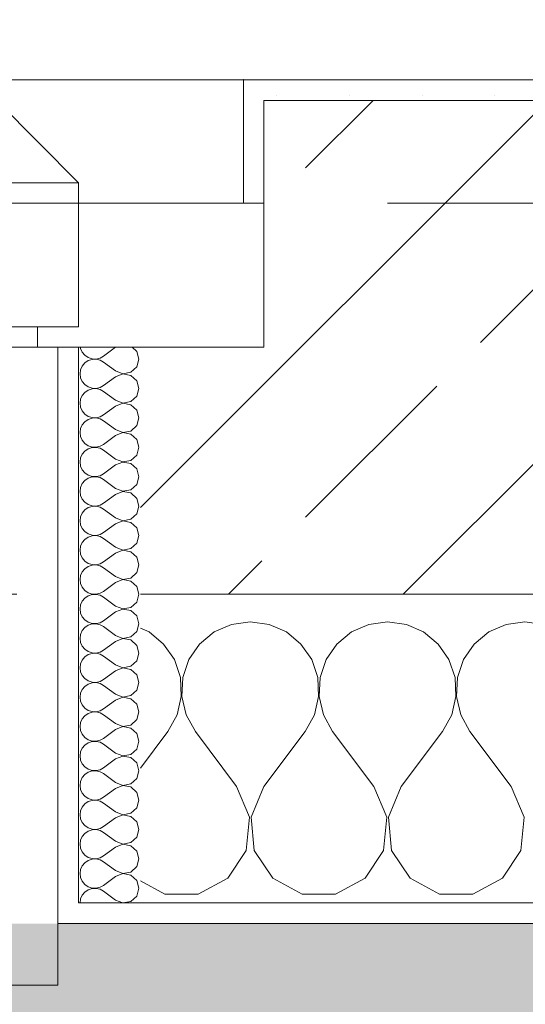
# Model space of a CAD drawing. Header units: metres. Extents: x -4 to 99, y -11 to 17.
# Tile 489 of 656: x 50.221 to 50.467, y -0.194 to 0.284. Entities that reach past the tile are written whole.
import ezdxf

# ---------------------------------------------------------------- set-up
doc = ezdxf.new("R2010")
doc.units = ezdxf.units.M
doc.header["$MEASUREMENT"] = 0
doc.linetypes.add('Strichlinie eng', pattern=[0.115, 0.075, -0.04])
doc.linetypes.add('Untersicht', pattern=[0.1, 0.075, -0.025])
for name, color, linetype in [('152 - Bemaßung_ Beschriftung.Ausbau', 7, 'Continuous'), ('302 - Elemente.Schraffur', 7, 'Continuous'), ('603 - Struktur.Bodenplatte_ Decke Roh', 7, 'Continuous'), ('604 - Struktur.Wand Aussen', 7, 'Continuous'), ('650 - Abdeckung.Fußboden Aufbau', 7, 'Continuous'), ('653 - Abdeckung.TB Verkofferung', 7, 'Continuous')]:
    doc.layers.add(name, color=color, linetype=linetype)
doc.styles.add('ERSTELLTER_STIL_2', font='txt')
doc.dimstyles.new('ERSTELLTER_STIL__1', dxfattribs={"dimtxt": 0.1, "dimasz": 0.0532, "dimexe": 0.18, "dimexo": 0.0625, "dimgap": 0, "dimtad": 1, "dimzin": 0, "dimdsep": 46, "dimtxsty": 'ERSTELLTER_STIL_2', "dimblk": 'ARROWHEAD_2', "dimblk1": 'ARROWHEAD_2', "dimblk2": 'ARROWHEAD_2', "dimcen": 0.09, "dimse1": 1, "dimse2": 1, "dimclrd": 7, "dimclre": 7, "dimclrt": 7, "dimazin": 0, "dimtfac": 1, "dimtdec": 4, "dimtmove": 0, "dimatfit": 3, "dimfxl": 1, "dimtolj": 1, "dimtzin": 0, "dimarcsym": 0})
doc.dimstyles.new('ERSTELLTER_STIL__2', dxfattribs={"dimtxt": 0.1, "dimasz": 0.0532, "dimexe": 0.18, "dimexo": 0.0625, "dimgap": 0, "dimtad": 1, "dimtih": 1, "dimtoh": 1, "dimzin": 0, "dimdsep": 46, "dimtxsty": 'ERSTELLTER_STIL_2', "dimblk": 'ARROWHEAD_2', "dimblk1": 'ARROWHEAD_2', "dimblk2": 'ARROWHEAD_2', "dimcen": 0.09, "dimse1": 1, "dimse2": 1, "dimclrd": 7, "dimclre": 7, "dimclrt": 7, "dimazin": 0, "dimtfac": 1, "dimtdec": 4, "dimtmove": 0, "dimatfit": 3, "dimfxl": 1, "dimtolj": 1, "dimtzin": 0, "dimarcsym": 0})
doc.dimstyles.new('ERSTELLTER_STIL__4', dxfattribs={"dimtxt": 0.1, "dimasz": 0.0532, "dimexe": 0.18, "dimexo": 0.0625, "dimgap": 0, "dimtad": 1, "dimzin": 0, "dimdsep": 46, "dimtxsty": 'ERSTELLTER_STIL_2', "dimblk": 'ARROWHEAD_2', "dimblk1": 'ARROWHEAD_2', "dimblk2": 'ARROWHEAD_2', "dimcen": 0.09, "dimse1": 1, "dimse2": 1, "dimclrd": 7, "dimclre": 7, "dimclrt": 7, "dimazin": 0, "dimtfac": 1, "dimtdec": 4, "dimtmove": 2, "dimatfit": 3, "dimfxl": 1, "dimtolj": 1, "dimtzin": 0, "dimarcsym": 0})
pattern_1 = [(0, (0, 0), (0, 0.08660254), [0, -0.05]), (0, (0.025, 0.0433), (0, 0.08660254), [0, -0.05])]
pattern_2 = [(45, (0, 0), (-0.01767767, 0.01767767), [0, -0.025])]

# ---------------------------------------------------------------- blocks, each defined once
blk = doc.blocks.new('*X99')
at = {"layer": '604 - Struktur.Wand Aussen', "color": 7, "linetype": 'Continuous', "lineweight": 5}
for p, q in [((50.33333, -0.00833), (50.32422, -0.0096)), ((50.34244, -0.0096), (50.33333, -0.00833)), ((50.4, -0.00833), (50.39089, -0.0096)), ((50.40911, -0.0096), (50.4, -0.00833)), ((50.46667, -0.00833), (50.45756, -0.0096)), ((50.47578, -0.0096), (50.46667, -0.00833)), ((50.28419, -0.01331), (50.27999, -0.01146)), ((50.29127, -0.01918), (50.28419, -0.01331)), ((50.31581, -0.01331), (50.30873, -0.01918)), ((50.32422, -0.0096), (50.31581, -0.01331)), ((50.35086, -0.01331), (50.34244, -0.0096)), ((50.35794, -0.01918), (50.35086, -0.01331)), ((50.38248, -0.01331), (50.37539, -0.01918)), ((50.39089, -0.0096), (50.38248, -0.01331)), ((50.41752, -0.01331), (50.40911, -0.0096)), ((50.42461, -0.01918), (50.41752, -0.01331)), ((50.44914, -0.01331), (50.44206, -0.01918)), ((50.45756, -0.0096), (50.44914, -0.01331)), ((50.29648, -0.02676), (50.29127, -0.01918)), ((50.30873, -0.01918), (50.30352, -0.02676)), ((50.36315, -0.02676), (50.35794, -0.01918)), ((50.37539, -0.01918), (50.37019, -0.02676)), ((50.42981, -0.02676), (50.42461, -0.01918)), ((50.44206, -0.01918), (50.43685, -0.02676)), ((50.29942, -0.03547), (50.29648, -0.02676)), ((50.30352, -0.02676), (50.30058, -0.03547)), ((50.36609, -0.03547), (50.36315, -0.02676)), ((50.37019, -0.02676), (50.36725, -0.03547)), ((50.43275, -0.03547), (50.42981, -0.02676)), ((50.43685, -0.02676), (50.43391, -0.03547)), ((50.29987, -0.04466), (50.29942, -0.03547)), ((50.30058, -0.03547), (50.30013, -0.04466)), ((50.36653, -0.04466), (50.36609, -0.03547)), ((50.36725, -0.03547), (50.3668, -0.04466)), ((50.4332, -0.04466), (50.43275, -0.03547)), ((50.43391, -0.03547), (50.43347, -0.04466)), ((50.29778, -0.05362), (50.29987, -0.04466)), ((50.30013, -0.04466), (50.30222, -0.05362)), ((50.36445, -0.05362), (50.36653, -0.04466)), ((50.3668, -0.04466), (50.36888, -0.05362)), ((50.43112, -0.05362), (50.4332, -0.04466)), ((50.43347, -0.04466), (50.43555, -0.05362)), ((50.29333, -0.06167), (50.29778, -0.05362)), ((50.30222, -0.05362), (50.30667, -0.06167)), ((50.36, -0.06167), (50.36445, -0.05362)), ((50.36888, -0.05362), (50.37333, -0.06167)), ((50.42667, -0.06167), (50.43112, -0.05362)), ((50.43555, -0.05362), (50.44, -0.06167)), ((50.27999, -0.07946), (50.29333, -0.06167)), ((50.32667, -0.08833), (50.30667, -0.06167)), ((50.34, -0.08833), (50.36, -0.06167)), ((50.39333, -0.08833), (50.37333, -0.06167)), ((50.40667, -0.08833), (50.42667, -0.06167)), ((50.46, -0.08833), (50.44, -0.06167)), ((50.33295, -0.1033), (50.32667, -0.08833)), ((50.34, -0.08833), (50.33371, -0.1033)), ((50.39962, -0.1033), (50.39333, -0.08833)), ((50.40667, -0.08833), (50.40038, -0.1033)), ((50.46629, -0.1033), (50.46, -0.08833)), ((50.33142, -0.11947), (50.33295, -0.1033)), ((50.33371, -0.1033), (50.33525, -0.11947)), ((50.39808, -0.11947), (50.39962, -0.1033)), ((50.40038, -0.1033), (50.40192, -0.11947)), ((50.46475, -0.11947), (50.46629, -0.1033)), ((50.32243, -0.13299), (50.33142, -0.11947)), ((50.33525, -0.11947), (50.34424, -0.13299)), ((50.3891, -0.13299), (50.39808, -0.11947)), ((50.40192, -0.11947), (50.4109, -0.13299)), ((50.45576, -0.13299), (50.46475, -0.11947)), ((50.30812, -0.14066), (50.32243, -0.13299)), ((50.34424, -0.13299), (50.35855, -0.14066)), ((50.37479, -0.14066), (50.3891, -0.13299)), ((50.4109, -0.13299), (50.42521, -0.14066)), ((50.44145, -0.14066), (50.45576, -0.13299)), ((50.27999, -0.13429), (50.29188, -0.14066)), ((50.29188, -0.14066), (50.30812, -0.14066)), ((50.35855, -0.14066), (50.37479, -0.14066)), ((50.42521, -0.14066), (50.44145, -0.14066))]:
    blk.add_line(p, q, dxfattribs=at)
blk = doc.blocks.new('*X137')
at = {"layer": '604 - Struktur.Wand Aussen', "color": 7, "linetype": 'Continuous', "lineweight": 5}
for p, q in [((50.2509, 0.125), (50.25098, 0.12448)), ((50.25098, 0.12448), (50.25177, 0.12267)), ((50.26785, 0.125), (50.26213, 0.12071)), ((50.27821, 0.12304), (50.27606, 0.125)), ((50.25177, 0.12267), (50.25303, 0.12116)), ((50.25303, 0.12116), (50.25465, 0.12004)), ((50.25465, 0.12004), (50.25652, 0.11941)), ((50.25849, 0.11931), (50.26041, 0.11976)), ((50.26041, 0.11976), (50.26213, 0.12071)), ((50.27927, 0.11929), (50.27821, 0.12304)), ((50.25177, 0.1159), (50.25098, 0.11409)), ((50.25303, 0.11742), (50.25177, 0.1159)), ((50.25465, 0.11853), (50.25303, 0.11742)), ((50.25652, 0.11916), (50.25465, 0.11853)), ((50.25652, 0.11941), (50.25849, 0.11931)), ((50.25849, 0.11926), (50.25652, 0.11916)), ((50.26041, 0.11881), (50.25849, 0.11926)), ((50.26213, 0.11786), (50.26041, 0.11881)), ((50.26785, 0.11357), (50.26213, 0.11786)), ((50.27533, 0.1129), (50.27821, 0.11553)), ((50.27821, 0.11553), (50.27927, 0.11929)), ((50.25098, 0.11409), (50.2507, 0.11214)), ((50.2507, 0.11214), (50.25098, 0.11019)), ((50.25098, 0.11019), (50.25177, 0.10839)), ((50.26785, 0.11071), (50.26213, 0.10643)), ((50.26785, 0.11357), (50.27149, 0.11217)), ((50.27149, 0.11211), (50.26785, 0.11071)), ((50.27149, 0.11217), (50.27533, 0.1129)), ((50.27533, 0.11139), (50.27149, 0.11211)), ((50.27821, 0.10876), (50.27533, 0.11139)), ((50.25177, 0.10839), (50.25303, 0.10687)), ((50.25303, 0.10687), (50.25465, 0.10575)), ((50.25465, 0.10575), (50.25652, 0.10512)), ((50.25849, 0.10503), (50.26041, 0.10547)), ((50.26041, 0.10547), (50.26213, 0.10643)), ((50.27927, 0.105), (50.27821, 0.10876)), ((50.25177, 0.10161), (50.25098, 0.09981)), ((50.25303, 0.10313), (50.25177, 0.10161)), ((50.25465, 0.10425), (50.25303, 0.10313)), ((50.25652, 0.10488), (50.25465, 0.10425)), ((50.25652, 0.10512), (50.25849, 0.10503)), ((50.25849, 0.10497), (50.25652, 0.10488)), ((50.26041, 0.10453), (50.25849, 0.10497)), ((50.26213, 0.10357), (50.26041, 0.10453)), ((50.26785, 0.09929), (50.26213, 0.10357)), ((50.27533, 0.09861), (50.27821, 0.10124)), ((50.27821, 0.10124), (50.27927, 0.105)), ((50.25098, 0.09981), (50.2507, 0.09786)), ((50.2507, 0.09786), (50.25098, 0.09591)), ((50.25098, 0.09591), (50.25177, 0.0941)), ((50.26785, 0.09643), (50.26213, 0.09214)), ((50.26785, 0.09929), (50.27149, 0.09789)), ((50.27149, 0.09783), (50.26785, 0.09643)), ((50.27149, 0.09789), (50.27533, 0.09861)), ((50.27533, 0.0971), (50.27149, 0.09783)), ((50.27821, 0.09447), (50.27533, 0.0971)), ((50.25177, 0.0941), (50.25303, 0.09258)), ((50.25303, 0.09258), (50.25465, 0.09147)), ((50.25465, 0.09147), (50.25652, 0.09084)), ((50.25849, 0.09074), (50.26041, 0.09119)), ((50.26041, 0.09119), (50.26213, 0.09214)), ((50.27927, 0.09071), (50.27821, 0.09447)), ((50.25177, 0.08733), (50.25098, 0.08552)), ((50.25303, 0.08884), (50.25177, 0.08733)), ((50.25465, 0.08996), (50.25303, 0.08884)), ((50.25652, 0.09059), (50.25465, 0.08996)), ((50.25652, 0.09084), (50.25849, 0.09074)), ((50.25849, 0.09069), (50.25652, 0.09059)), ((50.26041, 0.09024), (50.25849, 0.09069)), ((50.26213, 0.08929), (50.26041, 0.09024)), ((50.26785, 0.085), (50.26213, 0.08929)), ((50.27533, 0.08433), (50.27821, 0.08696)), ((50.27821, 0.08696), (50.27927, 0.09071)), ((50.25098, 0.08552), (50.2507, 0.08357)), ((50.2507, 0.08357), (50.25098, 0.08162)), ((50.25098, 0.08162), (50.25177, 0.07982)), ((50.26785, 0.08214), (50.26213, 0.07786)), ((50.26785, 0.085), (50.27149, 0.0836)), ((50.27149, 0.08354), (50.26785, 0.08214)), ((50.27149, 0.0836), (50.27533, 0.08433)), ((50.27533, 0.08282), (50.27149, 0.08354)), ((50.27821, 0.08018), (50.27533, 0.08282)), ((50.25177, 0.07982), (50.25303, 0.0783)), ((50.25303, 0.0783), (50.25465, 0.07718)), ((50.25465, 0.07718), (50.25652, 0.07655)), ((50.25652, 0.07655), (50.25849, 0.07646)), ((50.25849, 0.07646), (50.26041, 0.0769)), ((50.26041, 0.0769), (50.26213, 0.07786)), ((50.27927, 0.07643), (50.27821, 0.08018)), ((50.25177, 0.07304), (50.25098, 0.07124)), ((50.25303, 0.07456), (50.25177, 0.07304)), ((50.25465, 0.07567), (50.25303, 0.07456)), ((50.25652, 0.0763), (50.25465, 0.07567)), ((50.25849, 0.0764), (50.25652, 0.0763)), ((50.26041, 0.07595), (50.25849, 0.0764)), ((50.26213, 0.075), (50.26041, 0.07595)), ((50.26785, 0.07071), (50.26213, 0.075)), ((50.27533, 0.07004), (50.27821, 0.07267)), ((50.27821, 0.07267), (50.27927, 0.07643)), ((50.25098, 0.07124), (50.2507, 0.06929)), ((50.2507, 0.06929), (50.25098, 0.06733)), ((50.25098, 0.06733), (50.25177, 0.06553)), ((50.26785, 0.06786), (50.26213, 0.06357)), ((50.26785, 0.07071), (50.27149, 0.06931)), ((50.27149, 0.06926), (50.26785, 0.06786)), ((50.27149, 0.06931), (50.27533, 0.07004)), ((50.27533, 0.06853), (50.27149, 0.06926)), ((50.27821, 0.0659), (50.27533, 0.06853)), ((50.25177, 0.06553), (50.25303, 0.06401)), ((50.25303, 0.06401), (50.25465, 0.0629)), ((50.25465, 0.0629), (50.25652, 0.06227)), ((50.25652, 0.06227), (50.25849, 0.06217)), ((50.25849, 0.06217), (50.26041, 0.06262)), ((50.26041, 0.06262), (50.26213, 0.06357)), ((50.27927, 0.06214), (50.27821, 0.0659)), ((50.25177, 0.05876), (50.25098, 0.05695)), ((50.25303, 0.06027), (50.25177, 0.05876)), ((50.25465, 0.06139), (50.25303, 0.06027)), ((50.25652, 0.06202), (50.25465, 0.06139)), ((50.25849, 0.06211), (50.25652, 0.06202)), ((50.26041, 0.06167), (50.25849, 0.06211)), ((50.26213, 0.06071), (50.26041, 0.06167)), ((50.26785, 0.05643), (50.26213, 0.06071)), ((50.27533, 0.05575), (50.27821, 0.05839)), ((50.27821, 0.05839), (50.27927, 0.06214)), ((50.25098, 0.05695), (50.2507, 0.055)), ((50.2507, 0.055), (50.25098, 0.05305)), ((50.25098, 0.05305), (50.25177, 0.05124)), ((50.26785, 0.05357), (50.26213, 0.04929)), ((50.26785, 0.05643), (50.27149, 0.05503)), ((50.27149, 0.05497), (50.26785, 0.05357)), ((50.27149, 0.05503), (50.27533, 0.05575)), ((50.27533, 0.05425), (50.27149, 0.05497)), ((50.27821, 0.05161), (50.27533, 0.05425)), ((50.25177, 0.05124), (50.25303, 0.04973)), ((50.25303, 0.04973), (50.25465, 0.04861)), ((50.25465, 0.04861), (50.25652, 0.04798)), ((50.25652, 0.04798), (50.25849, 0.04789)), ((50.25849, 0.04789), (50.26041, 0.04833)), ((50.26041, 0.04833), (50.26213, 0.04929)), ((50.27927, 0.04786), (50.27821, 0.05161)), ((50.27821, 0.0441), (50.27927, 0.04786)), ((50.25177, 0.04447), (50.25098, 0.04267)), ((50.25303, 0.04599), (50.25177, 0.04447)), ((50.25465, 0.0471), (50.25303, 0.04599)), ((50.25652, 0.04773), (50.25465, 0.0471)), ((50.25849, 0.04783), (50.25652, 0.04773)), ((50.26041, 0.04738), (50.25849, 0.04783)), ((50.26213, 0.04643), (50.26041, 0.04738)), ((50.26785, 0.04214), (50.26213, 0.04643)), ((50.27533, 0.04147), (50.27821, 0.0441)), ((50.25098, 0.04267), (50.2507, 0.04071)), ((50.2507, 0.04071), (50.25098, 0.03876)), ((50.25098, 0.03876), (50.25177, 0.03696)), ((50.26785, 0.03929), (50.26213, 0.035)), ((50.26785, 0.04214), (50.27149, 0.04074)), ((50.27149, 0.04069), (50.26785, 0.03929)), ((50.27149, 0.04074), (50.27533, 0.04147)), ((50.27533, 0.03996), (50.27149, 0.04069)), ((50.27821, 0.03733), (50.27533, 0.03996)), ((50.25177, 0.03696), (50.25303, 0.03544)), ((50.25303, 0.03544), (50.25465, 0.03433)), ((50.25465, 0.03433), (50.25652, 0.0337)), ((50.25652, 0.0337), (50.25849, 0.0336)), ((50.25849, 0.03354), (50.25652, 0.03345)), ((50.25849, 0.0336), (50.26041, 0.03405)), ((50.26041, 0.0331), (50.25849, 0.03354)), ((50.26041, 0.03405), (50.26213, 0.035)), ((50.27927, 0.03357), (50.27821, 0.03733)), ((50.27821, 0.02982), (50.27927, 0.03357)), ((50.25177, 0.03018), (50.25098, 0.02838)), ((50.25303, 0.0317), (50.25177, 0.03018)), ((50.25465, 0.03282), (50.25303, 0.0317)), ((50.25652, 0.03345), (50.25465, 0.03282)), ((50.26213, 0.03214), (50.26041, 0.0331)), ((50.26785, 0.02786), (50.26213, 0.03214)), ((50.27533, 0.02718), (50.27821, 0.02982)), ((50.25098, 0.02838), (50.2507, 0.02643)), ((50.2507, 0.02643), (50.25098, 0.02448)), ((50.25098, 0.02448), (50.25177, 0.02267)), ((50.26785, 0.025), (50.26213, 0.02071)), ((50.26785, 0.02786), (50.27149, 0.02646)), ((50.27149, 0.0264), (50.26785, 0.025)), ((50.27149, 0.02646), (50.27533, 0.02718)), ((50.27533, 0.02567), (50.27149, 0.0264)), ((50.27821, 0.02304), (50.27533, 0.02567)), ((50.25177, 0.02267), (50.25303, 0.02116)), ((50.25303, 0.02116), (50.25465, 0.02004)), ((50.25465, 0.02004), (50.25652, 0.01941)), ((50.25652, 0.01916), (50.25465, 0.01853)), ((50.25652, 0.01941), (50.25849, 0.01931)), ((50.25849, 0.01926), (50.25652, 0.01916)), ((50.25849, 0.01931), (50.26041, 0.01976)), ((50.26041, 0.01881), (50.25849, 0.01926)), ((50.26041, 0.01976), (50.26213, 0.02071)), ((50.27927, 0.01929), (50.27821, 0.02304)), ((50.27821, 0.01553), (50.27927, 0.01929)), ((50.25177, 0.0159), (50.25098, 0.01409)), ((50.25303, 0.01742), (50.25177, 0.0159)), ((50.25465, 0.01853), (50.25303, 0.01742)), ((50.26213, 0.01786), (50.26041, 0.01881)), ((50.26785, 0.01357), (50.26213, 0.01786)), ((50.27533, 0.0129), (50.27821, 0.01553)), ((50.25098, 0.01409), (50.2507, 0.01214)), ((50.2507, 0.01214), (50.25098, 0.01019)), ((50.25098, 0.01019), (50.25177, 0.00839)), ((50.26785, 0.01071), (50.26213, 0.00643)), ((50.26785, 0.01357), (50.27149, 0.01217)), ((50.27149, 0.01211), (50.26785, 0.01071)), ((50.27149, 0.01217), (50.27533, 0.0129)), ((50.27533, 0.01139), (50.27149, 0.01211)), ((50.27821, 0.00876), (50.27533, 0.01139)), ((50.25177, 0.00839), (50.25303, 0.00687)), ((50.25303, 0.00687), (50.25465, 0.00575)), ((50.25465, 0.00575), (50.25652, 0.00512)), ((50.25652, 0.00488), (50.25465, 0.00425)), ((50.25652, 0.00512), (50.25849, 0.00503)), ((50.25849, 0.00497), (50.25652, 0.00488)), ((50.25849, 0.00503), (50.26041, 0.00547)), ((50.26041, 0.00453), (50.25849, 0.00497)), ((50.26041, 0.00547), (50.26213, 0.00643)), ((50.27927, 0.005), (50.27821, 0.00876)), ((50.27821, 0.00124), (50.27927, 0.005)), ((50.25177, 0.00161), (50.25098, -0.00019)), ((50.25303, 0.00313), (50.25177, 0.00161)), ((50.25465, 0.00425), (50.25303, 0.00313)), ((50.26213, 0.00357), (50.26041, 0.00453)), ((50.26785, -0.00071), (50.26213, 0.00357)), ((50.27533, -0.00139), (50.27821, 0.00124)), ((50.25098, -0.00019), (50.2507, -0.00214)), ((50.2507, -0.00214), (50.25098, -0.00409)), ((50.25098, -0.00409), (50.25177, -0.0059)), ((50.26785, -0.00357), (50.26213, -0.00786)), ((50.26785, -0.00071), (50.27149, -0.00211)), ((50.27149, -0.00217), (50.26785, -0.00357)), ((50.27149, -0.00211), (50.27533, -0.00139)), ((50.27533, -0.0029), (50.27149, -0.00217)), ((50.27821, -0.00553), (50.27533, -0.0029)), ((50.25177, -0.0059), (50.25303, -0.00742)), ((50.25303, -0.00742), (50.25465, -0.00853)), ((50.25465, -0.00853), (50.25652, -0.00916)), ((50.25652, -0.00941), (50.25465, -0.01004)), ((50.25652, -0.00916), (50.25849, -0.00926)), ((50.25849, -0.00931), (50.25652, -0.00941)), ((50.25849, -0.00926), (50.26041, -0.00881)), ((50.26041, -0.00976), (50.25849, -0.00931)), ((50.26041, -0.00881), (50.26213, -0.00786)), ((50.27927, -0.00929), (50.27821, -0.00553)), ((50.27821, -0.01304), (50.27927, -0.00929)), ((50.25177, -0.01267), (50.25098, -0.01448)), ((50.25303, -0.01116), (50.25177, -0.01267)), ((50.25465, -0.01004), (50.25303, -0.01116)), ((50.26213, -0.01071), (50.26041, -0.00976)), ((50.26785, -0.015), (50.26213, -0.01071)), ((50.27533, -0.01567), (50.27821, -0.01304)), ((50.25098, -0.01448), (50.2507, -0.01643)), ((50.2507, -0.01643), (50.25098, -0.01838)), ((50.25098, -0.01838), (50.25177, -0.02018)), ((50.26785, -0.01786), (50.26213, -0.02214)), ((50.26785, -0.015), (50.27149, -0.0164)), ((50.27149, -0.01646), (50.26785, -0.01786)), ((50.27149, -0.0164), (50.27533, -0.01567)), ((50.27533, -0.01718), (50.27149, -0.01646)), ((50.27821, -0.01982), (50.27533, -0.01718)), ((50.25177, -0.02018), (50.25303, -0.0217)), ((50.25303, -0.0217), (50.25465, -0.02282)), ((50.25465, -0.02282), (50.25652, -0.02345)), ((50.25652, -0.0237), (50.25465, -0.02433)), ((50.25652, -0.02345), (50.25849, -0.02354)), ((50.25849, -0.0236), (50.25652, -0.0237)), ((50.25849, -0.02354), (50.26041, -0.0231)), ((50.26041, -0.02405), (50.25849, -0.0236)), ((50.26041, -0.0231), (50.26213, -0.02214)), ((50.27927, -0.02357), (50.27821, -0.01982)), ((50.27821, -0.02733), (50.27927, -0.02357)), ((50.25177, -0.02696), (50.25098, -0.02876)), ((50.25303, -0.02544), (50.25177, -0.02696)), ((50.25465, -0.02433), (50.25303, -0.02544)), ((50.26213, -0.025), (50.26041, -0.02405)), ((50.26785, -0.02929), (50.26213, -0.025)), ((50.27533, -0.02996), (50.27821, -0.02733)), ((50.25098, -0.02876), (50.2507, -0.03071)), ((50.2507, -0.03071), (50.25098, -0.03267)), ((50.25098, -0.03267), (50.25177, -0.03447)), ((50.26785, -0.03214), (50.26213, -0.03643)), ((50.26785, -0.02929), (50.27149, -0.03069)), ((50.27149, -0.03074), (50.26785, -0.03214)), ((50.27149, -0.03069), (50.27533, -0.02996)), ((50.27533, -0.03147), (50.27149, -0.03074)), ((50.27821, -0.0341), (50.27533, -0.03147)), ((50.25177, -0.03447), (50.25303, -0.03599)), ((50.25303, -0.03599), (50.25465, -0.0371)), ((50.25465, -0.0371), (50.25652, -0.03773)), ((50.25652, -0.03798), (50.25465, -0.03861)), ((50.25652, -0.03773), (50.25849, -0.03783)), ((50.25849, -0.03789), (50.25652, -0.03798)), ((50.25849, -0.03783), (50.26041, -0.03738)), ((50.26041, -0.03833), (50.25849, -0.03789)), ((50.26041, -0.03738), (50.26213, -0.03643)), ((50.27927, -0.03786), (50.27821, -0.0341)), ((50.27821, -0.04161), (50.27927, -0.03786)), ((50.25098, -0.04305), (50.2507, -0.045)), ((50.25177, -0.04124), (50.25098, -0.04305)), ((50.25303, -0.03973), (50.25177, -0.04124)), ((50.25465, -0.03861), (50.25303, -0.03973)), ((50.26213, -0.03929), (50.26041, -0.03833)), ((50.26785, -0.04357), (50.26213, -0.03929)), ((50.27533, -0.04425), (50.27821, -0.04161)), ((50.2507, -0.045), (50.25098, -0.04695)), ((50.25098, -0.04695), (50.25177, -0.04876)), ((50.26785, -0.04643), (50.26213, -0.05071)), ((50.26785, -0.04357), (50.27149, -0.04497)), ((50.27149, -0.04503), (50.26785, -0.04643)), ((50.27149, -0.04497), (50.27533, -0.04425)), ((50.27533, -0.04575), (50.27149, -0.04503)), ((50.27821, -0.04839), (50.27533, -0.04575)), ((50.25177, -0.04876), (50.25303, -0.05027)), ((50.25303, -0.05027), (50.25465, -0.05139)), ((50.25465, -0.05139), (50.25652, -0.05202)), ((50.25652, -0.05227), (50.25465, -0.0529)), ((50.25652, -0.05202), (50.25849, -0.05211)), ((50.25849, -0.05217), (50.25652, -0.05227)), ((50.25849, -0.05211), (50.26041, -0.05167)), ((50.26041, -0.05262), (50.25849, -0.05217)), ((50.26041, -0.05167), (50.26213, -0.05071)), ((50.26213, -0.05357), (50.26041, -0.05262)), ((50.27927, -0.05214), (50.27821, -0.04839)), ((50.27821, -0.0559), (50.27927, -0.05214)), ((50.25098, -0.05733), (50.2507, -0.05929)), ((50.25177, -0.05553), (50.25098, -0.05733)), ((50.25303, -0.05401), (50.25177, -0.05553)), ((50.25465, -0.0529), (50.25303, -0.05401)), ((50.26785, -0.05786), (50.26213, -0.05357)), ((50.27533, -0.05853), (50.27821, -0.0559)), ((50.2507, -0.05929), (50.25098, -0.06124)), ((50.25098, -0.06124), (50.25177, -0.06304)), ((50.26785, -0.06071), (50.26213, -0.065)), ((50.26785, -0.05786), (50.27149, -0.05926)), ((50.27149, -0.05931), (50.26785, -0.06071)), ((50.27149, -0.05926), (50.27533, -0.05853)), ((50.27533, -0.06004), (50.27149, -0.05931)), ((50.27821, -0.06267), (50.27533, -0.06004)), ((50.25177, -0.06304), (50.25303, -0.06456)), ((50.25303, -0.06456), (50.25465, -0.06567)), ((50.25465, -0.06567), (50.25652, -0.0663)), ((50.25652, -0.06655), (50.25465, -0.06718)), ((50.25652, -0.0663), (50.25849, -0.0664)), ((50.25849, -0.06646), (50.25652, -0.06655)), ((50.25849, -0.0664), (50.26041, -0.06595)), ((50.26041, -0.0669), (50.25849, -0.06646)), ((50.26041, -0.06595), (50.26213, -0.065)), ((50.26213, -0.06786), (50.26041, -0.0669)), ((50.27927, -0.06643), (50.27821, -0.06267)), ((50.27821, -0.07018), (50.27927, -0.06643)), ((50.25098, -0.07162), (50.2507, -0.07357)), ((50.25177, -0.06982), (50.25098, -0.07162)), ((50.25303, -0.0683), (50.25177, -0.06982)), ((50.25465, -0.06718), (50.25303, -0.0683)), ((50.26785, -0.07214), (50.26213, -0.06786)), ((50.27533, -0.07282), (50.27821, -0.07018)), ((50.2507, -0.07357), (50.25098, -0.07552)), ((50.25098, -0.07552), (50.25177, -0.07733)), ((50.26785, -0.075), (50.26213, -0.07929)), ((50.26785, -0.07214), (50.27149, -0.07354)), ((50.27149, -0.0736), (50.26785, -0.075)), ((50.27149, -0.07354), (50.27533, -0.07282)), ((50.27533, -0.07433), (50.27149, -0.0736)), ((50.27821, -0.07696), (50.27533, -0.07433)), ((50.25177, -0.07733), (50.25303, -0.07884)), ((50.25303, -0.07884), (50.25465, -0.07996)), ((50.25465, -0.07996), (50.25652, -0.08059)), ((50.25652, -0.08084), (50.25465, -0.08147)), ((50.25652, -0.08059), (50.25849, -0.08069)), ((50.25849, -0.08074), (50.25652, -0.08084)), ((50.25849, -0.08069), (50.26041, -0.08024)), ((50.26041, -0.08119), (50.25849, -0.08074)), ((50.26041, -0.08024), (50.26213, -0.07929)), ((50.26213, -0.08214), (50.26041, -0.08119)), ((50.27927, -0.08071), (50.27821, -0.07696)), ((50.27821, -0.08447), (50.27927, -0.08071)), ((50.25098, -0.08591), (50.2507, -0.08786)), ((50.25177, -0.0841), (50.25098, -0.08591)), ((50.25303, -0.08258), (50.25177, -0.0841)), ((50.25465, -0.08147), (50.25303, -0.08258)), ((50.26785, -0.08643), (50.26213, -0.08214)), ((50.27533, -0.0871), (50.27821, -0.08447)), ((50.2507, -0.08786), (50.25098, -0.08981)), ((50.25098, -0.08981), (50.25177, -0.09161)), ((50.26785, -0.08929), (50.26213, -0.09357)), ((50.26785, -0.08643), (50.27149, -0.08783)), ((50.27149, -0.08789), (50.26785, -0.08929)), ((50.27149, -0.08783), (50.27533, -0.0871)), ((50.27533, -0.08861), (50.27149, -0.08789)), ((50.27821, -0.09124), (50.27533, -0.08861)), ((50.25177, -0.09161), (50.25303, -0.09313)), ((50.25303, -0.09313), (50.25465, -0.09425)), ((50.25465, -0.09425), (50.25652, -0.09488)), ((50.25652, -0.09512), (50.25465, -0.09575)), ((50.25652, -0.09488), (50.25849, -0.09497)), ((50.25849, -0.09503), (50.25652, -0.09512)), ((50.25849, -0.09497), (50.26041, -0.09453)), ((50.26041, -0.09547), (50.25849, -0.09503)), ((50.26041, -0.09453), (50.26213, -0.09357)), ((50.26213, -0.09643), (50.26041, -0.09547)), ((50.27927, -0.095), (50.27821, -0.09124)), ((50.27821, -0.09876), (50.27927, -0.095)), ((50.25098, -0.10019), (50.2507, -0.10214)), ((50.25177, -0.09839), (50.25098, -0.10019)), ((50.25303, -0.09687), (50.25177, -0.09839)), ((50.25465, -0.09575), (50.25303, -0.09687)), ((50.26785, -0.10071), (50.26213, -0.09643)), ((50.27533, -0.10139), (50.27821, -0.09876)), ((50.2507, -0.10214), (50.25098, -0.10409)), ((50.25098, -0.10409), (50.25177, -0.1059)), ((50.26785, -0.10357), (50.26213, -0.10786)), ((50.26785, -0.10071), (50.27149, -0.10211)), ((50.27149, -0.10217), (50.26785, -0.10357)), ((50.27149, -0.10211), (50.27533, -0.10139)), ((50.27533, -0.1029), (50.27149, -0.10217)), ((50.27821, -0.10553), (50.27533, -0.1029)), ((50.25177, -0.1059), (50.25303, -0.10742)), ((50.25303, -0.10742), (50.25465, -0.10853)), ((50.25465, -0.10853), (50.25652, -0.10916)), ((50.25652, -0.10941), (50.25465, -0.11004)), ((50.25652, -0.10916), (50.25849, -0.10926)), ((50.25849, -0.10931), (50.25652, -0.10941)), ((50.25849, -0.10926), (50.26041, -0.10881)), ((50.26041, -0.10976), (50.25849, -0.10931)), ((50.26041, -0.10881), (50.26213, -0.10786)), ((50.26213, -0.11071), (50.26041, -0.10976)), ((50.27927, -0.10929), (50.27821, -0.10553)), ((50.27821, -0.11304), (50.27927, -0.10929)), ((50.25098, -0.11448), (50.2507, -0.11643)), ((50.25177, -0.11267), (50.25098, -0.11448)), ((50.25303, -0.11116), (50.25177, -0.11267)), ((50.25465, -0.11004), (50.25303, -0.11116)), ((50.26785, -0.115), (50.26213, -0.11071)), ((50.27533, -0.11567), (50.27821, -0.11304)), ((50.2507, -0.11643), (50.25098, -0.11838)), ((50.25098, -0.11838), (50.25177, -0.12018)), ((50.26785, -0.11786), (50.26213, -0.12214)), ((50.26785, -0.115), (50.27149, -0.1164)), ((50.27149, -0.11646), (50.26785, -0.11786)), ((50.27149, -0.1164), (50.27533, -0.11567)), ((50.27533, -0.11718), (50.27149, -0.11646)), ((50.27821, -0.11982), (50.27533, -0.11718)), ((50.25177, -0.12018), (50.25303, -0.1217)), ((50.25303, -0.1217), (50.25465, -0.12282)), ((50.25465, -0.12433), (50.25303, -0.12544)), ((50.25465, -0.12282), (50.25652, -0.12345)), ((50.25652, -0.1237), (50.25465, -0.12433)), ((50.25652, -0.12345), (50.25849, -0.12354)), ((50.25849, -0.1236), (50.25652, -0.1237)), ((50.25849, -0.12354), (50.26041, -0.1231)), ((50.26041, -0.12405), (50.25849, -0.1236)), ((50.26041, -0.1231), (50.26213, -0.12214)), ((50.26213, -0.125), (50.26041, -0.12405)), ((50.27927, -0.12357), (50.27821, -0.11982)), ((50.27821, -0.12733), (50.27927, -0.12357)), ((50.25098, -0.12876), (50.2507, -0.13071)), ((50.25177, -0.12696), (50.25098, -0.12876)), ((50.25303, -0.12544), (50.25177, -0.12696)), ((50.26785, -0.12929), (50.26213, -0.125)), ((50.27533, -0.12996), (50.27821, -0.12733)), ((50.2507, -0.13071), (50.25098, -0.13267)), ((50.25098, -0.13267), (50.25177, -0.13447)), ((50.26785, -0.13214), (50.26213, -0.13643)), ((50.26785, -0.12929), (50.27149, -0.13069)), ((50.27149, -0.13074), (50.26785, -0.13214)), ((50.27149, -0.13069), (50.27533, -0.12996)), ((50.27533, -0.13147), (50.27149, -0.13074)), ((50.27821, -0.1341), (50.27533, -0.13147)), ((50.25177, -0.13447), (50.25303, -0.13599)), ((50.25303, -0.13599), (50.25465, -0.1371)), ((50.25465, -0.13861), (50.25303, -0.13973)), ((50.25465, -0.1371), (50.25652, -0.13773)), ((50.25652, -0.13798), (50.25465, -0.13861)), ((50.25652, -0.13773), (50.25849, -0.13783)), ((50.25849, -0.13789), (50.25652, -0.13798)), ((50.25849, -0.13783), (50.26041, -0.13738)), ((50.26041, -0.13833), (50.25849, -0.13789)), ((50.26041, -0.13738), (50.26213, -0.13643)), ((50.26213, -0.13929), (50.26041, -0.13833)), ((50.27927, -0.13786), (50.27821, -0.1341)), ((50.27821, -0.14161), (50.27927, -0.13786)), ((50.25098, -0.14305), (50.2507, -0.145)), ((50.25177, -0.14124), (50.25098, -0.14305)), ((50.25303, -0.13973), (50.25177, -0.14124)), ((50.26785, -0.14357), (50.26213, -0.13929)), ((50.27533, -0.14425), (50.27821, -0.14161)), ((50.26785, -0.14357), (50.27149, -0.14497)), ((50.27149, -0.14497), (50.27533, -0.14425))]:
    blk.add_line(p, q, dxfattribs=at)
blk = doc.blocks.new('*D363')
at = {"layer": '152 - Bemaßung_ Beschriftung.Ausbau', "color": 7, "linetype": 'Continuous', "lineweight": 5}
for p, q in [((-1.675, 0.005), (-1.675, 0.245)), ((-1.71, 0.02521), (-1.64, -0.01521)), ((-1.6225, 0.005), (-1.7275, 0.005)), ((-1.675, -0.145), (-1.675, 0.005)), ((-1.71, -0.12479), (-1.64, -0.16521)), ((-1.6225, -0.145), (-1.7275, -0.145)), ((-1.675, -0.17923), (-1.675, -0.145))]:
    blk.add_line(p, q, dxfattribs=at)
at = {"layer": '152 - Bemaßung_ Beschriftung.Ausbau', "color": 7, "lineweight": 5, "insert": (-1.68664, -0.14589), "char_height": 0.1, "attachment_point": 7, "rotation": 90, "style": 'ERSTELLTER_STIL_2'}
blk.add_mtext('\\A1;{\\pql;\\fArial|b0|i0|c0|p38;15}', dxfattribs=at)
blk = doc.blocks.new('ARROWHEAD_2')
at = {"color": 0, "linetype": 'Continuous', "lineweight": 0}
for p, q in [((-0.3781, -0.655), (0.3781, 0.655)), ((0, 0), (-1, 0))]:
    blk.add_line(p, q, dxfattribs=at)
blk = doc.blocks.new('*D364')
at = {"layer": '152 - Bemaßung_ Beschriftung.Ausbau', "color": 7, "linetype": 'Continuous', "lineweight": 5}
blk.add_line((-1.71, 0.02521), (-1.64, -0.01521), dxfattribs=at)
blk = doc.blocks.new('*D369')
at = {"layer": '152 - Bemaßung_ Beschriftung.Ausbau', "color": 7, "linetype": 'Continuous', "lineweight": 5}
for p, q in [((-2.175, 0.005), (-2.175, 0.245)), ((-2.21, 0.02521), (-2.14, -0.01521)), ((-2.1225, 0.005), (-2.2275, 0.005)), ((-2.175, -0.145), (-2.175, 0.005)), ((-2.21, -0.12479), (-2.14, -0.16521)), ((-2.1225, -0.145), (-2.2275, -0.145)), ((-2.175, -0.17923), (-2.175, -0.145))]:
    blk.add_line(p, q, dxfattribs=at)
at = {"layer": '152 - Bemaßung_ Beschriftung.Ausbau', "color": 7, "lineweight": 5, "insert": (-2.1845, -0.14511), "char_height": 0.1, "attachment_point": 7, "rotation": 90, "style": 'ERSTELLTER_STIL_2'}
blk.add_mtext('\\A1;{\\pql;\\fArial|b0|i0|c0|p38;15}', dxfattribs=at)
blk = doc.blocks.new('*D370')
at = {"layer": '152 - Bemaßung_ Beschriftung.Ausbau', "color": 7, "linetype": 'Continuous', "lineweight": 5}
for p, q in [((-2.21, 0.27019), (-2.14, 0.22978)), ((-2.14, 0.22479), (-2.21, 0.26521)), ((-2.1225, 0.245), (-2.2275, 0.245)), ((-2.175, 0.005), (-2.175, 0.245)), ((-2.21, 0.02521), (-2.14, -0.01521))]:
    blk.add_line(p, q, dxfattribs=at)
at = {"layer": '152 - Bemaßung_ Beschriftung.Ausbau', "color": 7, "lineweight": 5, "insert": (-2.195, 0.04911), "char_height": 0.1, "attachment_point": 7, "rotation": 90, "style": 'ERSTELLTER_STIL_2'}
blk.add_mtext('\\A1;{\\pql;\\fArial|b0|i0|c0|p38;24}', dxfattribs=at)
blk = doc.blocks.new('*D413')
at = {"layer": '152 - Bemaßung_ Beschriftung.Ausbau', "color": 7, "linetype": 'Continuous', "lineweight": 5}
for p, q in [((47.93999, -4.1125), (47.93999, -4.0075)), ((50.33999, -4.1125), (50.33999, -4.0075)), ((47.9602, -4.025), (47.91978, -4.095)), ((50.3602, -4.025), (50.31978, -4.095)), ((47.93999, -4.06), (50.33999, -4.06))]:
    blk.add_line(p, q, dxfattribs=at)
at = {"layer": '152 - Bemaßung_ Beschriftung.Ausbau', "color": 7, "lineweight": 5, "char_height": 0.1, "attachment_point": 7, "style": 'ERSTELLTER_STIL_2'}
for s, insert in [('\\A1;{\\pql;\\fArial|b0|i0|c0|p38;2,40}', (49.00696, -4.04)), ('\\A1;{\\pql;\\fArial|b0|i0|c0|p38;2,01}', (49.00696, -4.18))]:
    blk.add_mtext(s, dxfattribs=dict(at, insert=insert))
blk = doc.blocks.new('*D414')
at = {"layer": '152 - Bemaßung_ Beschriftung.Ausbau', "color": 7, "linetype": 'Continuous', "lineweight": 5}
for p, q in [((50.33999, -4.1125), (50.33999, -4.0075)), ((51.55, -4.1125), (51.55, -4.0075)), ((50.3602, -4.025), (50.31978, -4.095)), ((51.57021, -4.025), (51.52979, -4.095)), ((50.33999, -4.06), (51.55, -4.06))]:
    blk.add_line(p, q, dxfattribs=at)
at = {"layer": '152 - Bemaßung_ Beschriftung.Ausbau', "color": 7, "lineweight": 5, "insert": (50.81197, -4.04), "char_height": 0.1, "attachment_point": 7, "style": 'ERSTELLTER_STIL_2'}
blk.add_mtext('\\A1;{\\pql;\\fArial|b0|i0|c0|p38;1,21}', dxfattribs=at)
blk = doc.blocks.new('*D447')
at = {"layer": '152 - Bemaßung_ Beschriftung.Ausbau', "color": 7, "linetype": 'Continuous', "lineweight": 5}
for p, q in [((47.56749, -4.6125), (47.56749, -4.5075)), ((50.85, -4.6125), (50.85, -4.5075)), ((47.5877, -4.525), (47.54728, -4.595)), ((50.87021, -4.525), (50.82979, -4.595)), ((47.56749, -4.56), (50.85, -4.56))]:
    blk.add_line(p, q, dxfattribs=at)
at = {"layer": '152 - Bemaßung_ Beschriftung.Ausbau', "color": 7, "lineweight": 5, "char_height": 0.1, "attachment_point": 7, "style": 'ERSTELLTER_STIL_2'}
for s, insert in [('\\A1;{\\pql;\\fArial|b0|i0|c0|p38;16\\fArial|b0|i0|c0|p38;\\A1{\\H.66x;\\S75^  ;}}', (47.58772, -4.54165)), ('\\A1;{\\pql;\\fArial|b0|i0|c0|p38;3,28\\fArial|b0|i0|c0|p38;\\A1{\\H.66x;\\S25^  ;}}', (49.07572, -4.55941)), ('\\A1;{\\pql;\\fArial|b0|i0|c0|p38;17}', (50.678, -4.54))]:
    blk.add_mtext(s, dxfattribs=dict(at, insert=insert))
blk = doc.blocks.new('*D486')
at = {"layer": '152 - Bemaßung_ Beschriftung.Ausbau', "color": 7, "linetype": 'Continuous', "lineweight": 5}
for p, q in [((47.47999, -5.1125), (47.47999, -5.0075)), ((50.77999, -5.1125), (50.77999, -5.0075)), ((47.5002, -5.025), (47.45978, -5.095)), ((50.8002, -5.025), (50.75978, -5.095)), ((47.47999, -5.06), (50.77999, -5.06))]:
    blk.add_line(p, q, dxfattribs=at)
at = {"layer": '152 - Bemaßung_ Beschriftung.Ausbau', "color": 7, "lineweight": 5, "insert": (48.99696, -5.04), "char_height": 0.1, "attachment_point": 7, "style": 'ERSTELLTER_STIL_2'}
blk.add_mtext('\\A1;{\\pql;\\fArial|b0|i0|c0|p38;3,30}', dxfattribs=at)
blk = doc.blocks.new('*D497')
at = {"layer": '152 - Bemaßung_ Beschriftung.Ausbau', "color": 7, "linetype": 'Continuous', "lineweight": 5}
for p, q in [((-0.165, -5.6125), (-0.165, -5.5075)), ((62.42503, -5.6125), (62.42503, -5.5075)), ((-0.14479, -5.525), (-0.18521, -5.595)), ((62.40482, -5.595), (62.44523, -5.525)), ((-0.19923, -5.56), (-0.165, -5.56)), ((-0.165, -5.56), (62.42503, -5.56)), ((62.42503, -5.56), (62.45926, -5.56))]:
    blk.add_line(p, q, dxfattribs=at)
at = {"layer": '152 - Bemaßung_ Beschriftung.Ausbau', "color": 7, "lineweight": 5, "insert": (30.95904, -5.54), "char_height": 0.1, "attachment_point": 7, "style": 'ERSTELLTER_STIL_2'}
blk.add_mtext('\\A1;{\\pql;\\fArial|b0|i0|c0|p38;62,59}', dxfattribs=at)

msp = doc.modelspace()

# ---------------------------------------------------------------- hatches: boundary and pattern name
at = {"layer": '302 - Elemente.Schraffur', "linetype": 'Continuous', "lineweight": 0, "true_color": 0x191919}
msp.add_hatch(color=250, dxfattribs=at).paths.add_polyline_path([(43.72998, -3.31), (55.21999, -3.31), (55.21999, -0.155), (43.73, -0.155)])
at = {"layer": '604 - Struktur.Wand Aussen', "linetype": 'Continuous', "lineweight": 0, "true_color": 0x000000}
h = msp.add_hatch(dxfattribs=at)
h.set_pattern_fill('Gips_0001', color=18, style=0, pattern_type=2)
h.set_pattern_definition(pattern_2)
h.paths.add_polyline_path([(50.32999, 0.195), (50.33999, 0.195), (50.33999, 0.255), (50.32999, 0.255)])
h = msp.add_hatch(dxfattribs=at)
h.set_pattern_fill('Gips_0001', color=18, style=0, pattern_type=2)
h.set_pattern_definition(pattern_2)
h.paths.add_polyline_path([(50.33999, 0.245), (50.76999, 0.245), (50.76999, 0.255), (50.33999, 0.255)])
h = msp.add_hatch(dxfattribs=at)
h.set_pattern_fill('Beton__Stahlbeton_0001', color=18, style=0, pattern_type=2)
h.set_pattern_definition([(45, (0, 0), (-0.0848528, 0.0848528), []), (45, (-0.04243, 0.04243), (-0.0848528, 0.0848528), [0.09, -0.03])])
h.paths.add_polyline_path([(50.27999, 0.005), (51.61, 0.005), (51.61, 0.125), (51.55, 0.125), (51.55, 0.195), (51.55, 0.245), (50.33999, 0.245), (50.33999, 0.195), (50.33999, 0.125), (50.27999, 0.125)])
h = msp.add_hatch(dxfattribs=at)
h.set_pattern_fill('Verputz_0001', color=18, style=0, pattern_type=2)
h.set_pattern_definition(pattern_1)
h.paths.add_polyline_path([(50.23999, 0.125), (50.23999, -0.155), (50.24999, -0.155), (50.24999, 0.125)])
h = msp.add_hatch(dxfattribs=at)
h.set_pattern_fill('Verputz_0001', color=18, style=0, pattern_type=2)
h.set_pattern_definition(pattern_1)
h.paths.add_polyline_path([(51.64, -0.145), (50.24999, -0.145), (50.24999, -0.155), (51.64, -0.155)])

# ---------------------------------------------------------------- linework, layer by layer
at = {"layer": '603 - Struktur.Bodenplatte_ Decke Roh', "color": 7, "linetype": 'Strichlinie eng', "lineweight": 9, "flags": 128}
msp.add_lwpolyline([(55.21999, 0.005), (43.73, 0.005)], dxfattribs=at)
at = {"layer": '604 - Struktur.Wand Aussen', "color": 7, "linetype": 'Continuous', "lineweight": 9}
for p, q in [((50.24999, 0.205), (49.8328, 0.62219)), ((47.94999, 0.255), (50.32999, 0.255)), ((50.23999, -0.185), (50.23999, -0.155)), ((48.03999, -0.185), (50.23999, -0.185))]:
    msp.add_line(p, q, dxfattribs=at)
at = {"layer": '604 - Struktur.Wand Aussen', "color": 7, "linetype": 'Strichlinie eng', "lineweight": 9}
for p, q in [((47.94999, 0.255), (50.32999, 0.255)), ((48.03999, -0.155), (50.23999, -0.155))]:
    msp.add_line(p, q, dxfattribs=at)
at = {"layer": '604 - Struktur.Wand Aussen', "color": 7, "linetype": 'Continuous', "lineweight": 5}
for p, q in [((50.32999, 0.245), (50.32999, 0.255)), ((50.33999, 0.255), (50.32999, 0.255)), ((50.32999, 0.245), (50.32999, 0.255)), ((50.32999, 0.195), (50.32999, 0.245)), ((50.32999, 0.195), (50.32999, 0.245)), ((50.33999, 0.195), (50.32999, 0.195)), ((50.33999, 0.195), (50.32999, 0.195)), ((50.33999, 0.195), (50.32999, 0.195)), ((50.23999, 0.005), (50.23999, 0.125)), ((50.24999, 0.125), (50.23999, 0.125)), ((50.24999, 0.125), (50.23999, 0.125)), ((50.24999, 0.125), (50.23999, 0.125)), ((50.23999, 0.005), (50.23999, 0.125)), ((50.27999, 0.125), (50.24999, 0.125)), ((50.24999, 0.125), (50.24999, -0.145)), ((50.24999, -0.145), (50.24999, 0.125)), ((50.27999, 0.125), (50.24999, 0.125)), ((50.27999, 0.125), (50.24999, 0.125)), ((50.23999, -0.005), (50.23999, 0.005)), ((50.23999, -0.005), (50.23999, 0.005)), ((50.23999, -0.145), (50.23999, -0.005)), ((50.23999, -0.145), (50.23999, -0.005)), ((50.23999, -0.155), (50.23999, -0.145)), ((50.23999, -0.155), (50.23999, -0.145)), ((50.27999, -0.145), (50.24999, -0.145)), ((50.27999, -0.145), (51.61, -0.145)), ((50.24999, -0.155), (50.23999, -0.155))]:
    msp.add_line(p, q, dxfattribs=at)
at = {"layer": '604 - Struktur.Wand Aussen', "color": 7, "linetype": 'Continuous', "lineweight": 13}
for p, q in [((51.55, 0.245), (50.33999, 0.245)), ((50.33999, 0.245), (50.33999, 0.195)), ((50.16999, 0.205), (50.24999, 0.205)), ((50.24999, 0.205), (50.24999, 0.135)), ((50.24999, 0.135), (50.24999, 0.195)), ((50.24999, 0.195), (50.33999, 0.195)), ((50.33999, 0.125), (50.33999, 0.195)), ((50.33999, 0.125), (50.33999, 0.195)), ((50.33999, 0.125), (50.33999, 0.195)), ((50.24999, 0.135), (50.16999, 0.135)), ((50.22999, 0.125), (50.22999, 0.135)), ((50.22999, 0.135), (50.24999, 0.135)), ((50.22999, 0.125), (49.67999, 0.125)), ((50.33999, 0.125), (50.22999, 0.125)), ((50.27999, 0.125), (50.33999, 0.125)), ((50.27999, 0.125), (50.33999, 0.125)), ((50.27999, 0.125), (50.33999, 0.125)), ((50.27999, 0.005), (51.61, 0.005))]:
    msp.add_line(p, q, dxfattribs=at)
at = {"layer": '604 - Struktur.Wand Aussen', "color": 7, "linetype": 'Continuous', "lineweight": 5, "flags": 128}
for points in [[(50.76999, 0.255), (50.33999, 0.255)], [(50.24999, -0.155), (51.64, -0.155)]]:
    msp.add_lwpolyline(points, dxfattribs=at)
at = {"layer": '604 - Struktur.Wand Aussen', "color": 7, "linetype": 'Continuous', "lineweight": 9}
msp.add_point((50.32999, 0.255), dxfattribs=at)
at = {"layer": '650 - Abdeckung.Fußboden Aufbau', "color": 7, "linetype": 'Continuous', "lineweight": 13, "flags": 128}
msp.add_lwpolyline([(47.76749, 5.805), (47.76749, 4.91248), (47.56749, 4.91248), (47.56749, 0.255), (50.76999, 0.255), (50.76999, 0.70998), (50.85, 0.70998), (50.85, 5.805), (49.66, 5.805)], dxfattribs=at)
at = {"layer": '653 - Abdeckung.TB Verkofferung', "color": 7, "linetype": 'Untersicht', "lineweight": 9}
msp.add_line((47.4, 0.19498), (50.85, 0.19498), dxfattribs=at)

# ---------------------------------------------------------------- block references
at = {"layer": '604 - Struktur.Wand Aussen', "color": 7, "lineweight": 18}
for name in ['*X137', '*X99']:
    msp.add_blockref(name, (0, 0), dxfattribs=at)

# ---------------------------------------------------------------- dimensions: what is measured, and where the dimension line sits
at = {"layer": '152 - Bemaßung_ Beschriftung.Ausbau', "color": 7, "linetype": 'Continuous', "lineweight": 5}
for base, p1, p2, picture, middle in [((50.85, -4.56), (47.56749, 0.70998), (50.85, 3.25249), '*D447', (49.37877, -4.49)), ((50.77999, -5.06), (47.47999, 0.69998), (50.77999, 0.69998), '*D486', (49.12684, -4.99)), ((50.33999, -4.06), (47.93999, 0.125), (50.33999, 0.125), '*D413', (49.13684, -3.99)), ((51.55, -4.06), (50.33999, 0.125), (51.55, 0.125), '*D414', (50.94185, -3.99)), ((62.42503, -5.56), (-0.165, -0.145), (62.42503, -0.145), '*D497', (31.12704, -5.49))]:
    dim = msp.add_linear_dim(base=base, p1=p1, p2=p2, dimstyle='ERSTELLTER_STIL__2', dxfattribs=at)
    dim.commit()
    dim.dimension.update_dxf_attribs({"geometry": picture, "text_midpoint": middle, "dimtype": 160})
for base, p1, p2, dimstyle, picture, middle in [((-2.175, 0.245), (62.27503, 0.005), (0.36999, 0.245), 'ERSTELLTER_STIL__1', '*D370', (-2.245, 0.12535)), ((-2.175, 0.005), (-0.165, -0.145), (62.27503, 0.005), 'ERSTELLTER_STIL__4', '*D369', (-2.2345, -0.06888)), ((-1.675, 0.005), (-0.165, -0.145), (62.27503, 0.005), 'ERSTELLTER_STIL__4', '*D363', (-1.73664, -0.06965)), ((-1.675, 0.005), (62.275025, 0.005), (-0.015, 0.005), 'ERSTELLTER_STIL__1', '*D364', (-1.7450000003, 0.001853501))]:
    dim = msp.add_linear_dim(base=base, p1=p1, p2=p2, angle=90, dimstyle=dimstyle, dxfattribs=at)
    dim.commit()
    dim.dimension.update_dxf_attribs({"geometry": picture, "text_midpoint": middle, "dimtype": 160, "text_rotation": 90})

doc.saveas('drawing.dxf')
